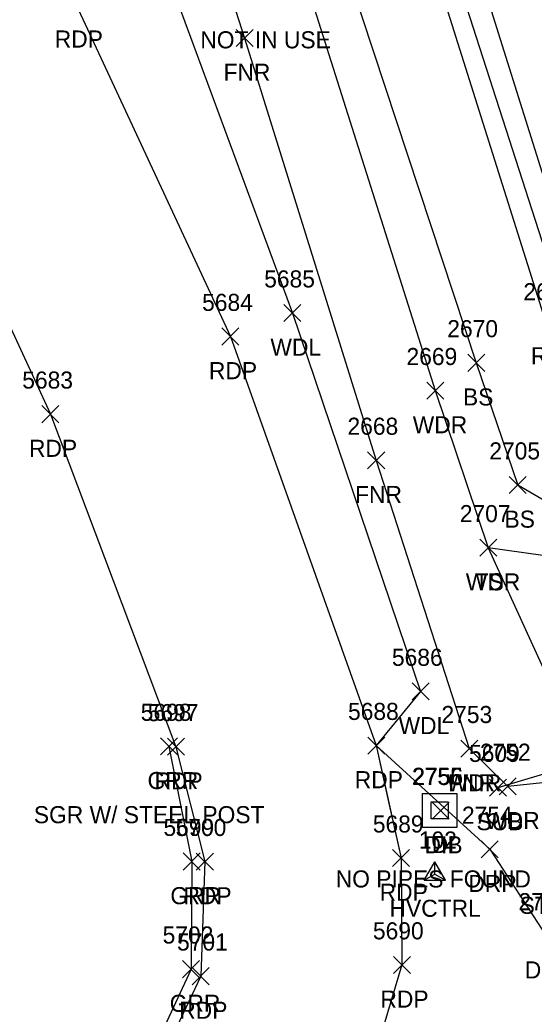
# Model space of a CAD drawing. Extents: x 1462668 to 1465147, y 550359 to 557351.
# Drawn here: x 1464186.6 to 1464246.9, y 553699.4 to 553815.9 of the extents above; entities that cross this region are included whole.
import ezdxf

# ---------------------------------------------------------------- set-up
doc = ezdxf.new("R2010")
doc.units = 0
for name, color, linetype in [('C_A', 7, 'Continuous'), ('C_I', 7, 'Continuous'), ('CPSM', 7, 'Continuous'), ('D_A', 7, 'Continuous'), ('D_C', 7, 'Continuous'), ('D_I', 7, 'Continuous'), ('D_TIC', 7, 'Continuous'), ('DS', 7, 'Continuous'), ('L_A', 7, 'Continuous'), ('L_I', 7, 'Continuous'), ('L_TIC', 7, 'Continuous'), ('LAWA', 7, 'Continuous'), ('LELB', 7, 'Continuous'), ('Level 6', 7, 'Continuous'), ('LFNC', 7, 'Continuous'), ('P_A', 7, 'Continuous'), ('P_I', 7, 'Continuous'), ('P_TIC', 7, 'Continuous'), ('PET', 7, 'Continuous'), ('R_A', 7, 'Continuous'), ('R_C', 7, 'Continuous'), ('R_I', 7, 'Continuous'), ('R_TIC', 7, 'Continuous'), ('RDP', 7, 'Continuous'), ('RGR', 7, 'Continuous'), ('RR', 7, 'Continuous'), ('RRB', 7, 'Continuous'), ('U_A', 7, 'Continuous'), ('U_C', 7, 'Continuous'), ('U_I', 7, 'Continuous'), ('U_TIC', 7, 'Continuous'), ('UUU', 7, 'Continuous')]:
    doc.layers.add(name, color=color, linetype=linetype)

msp = doc.modelspace()

# ---------------------------------------------------------------- linework, layer by layer
at = {"layer": 'CPSM'}
for p, q in [((1464233.99, 553715.12), (1464235.24, 553717.28)), ((1464236.49, 553715.12), (1464235.24, 553717.28)), ((1464235.24, 553715.84), (1464235.24, 553717.28)), ((1464233.99, 553715.12), (1464235.24, 553715.84)), ((1464235.24, 553715.84), (1464235.24, 553715.84)), ((1464235.24, 553715.84), (1464236.49, 553715.12)), ((1464233.99, 553715.12), (1464236.49, 553715.12))]:
    msp.add_line(p, q, dxfattribs=at)
at = {"layer": 'D_TIC'}
for points in [[(1464234.93, 553722.28), (1464236.93, 553724.28)], [(1464236.93, 553722.28), (1464234.93, 553724.28)]]:
    msp.add_lwpolyline(points, dxfattribs=at)
at = {"layer": 'DS'}
for p, q in [((1464233.81, 553725.31), (1464237.81, 553725.31)), ((1464233.81, 553721.31), (1464233.81, 553725.31)), ((1464237.81, 553725.31), (1464237.81, 553721.31)), ((1464234.81, 553722.31), (1464234.81, 553724.31)), ((1464234.81, 553724.31), (1464236.81, 553724.31)), ((1464236.81, 553724.31), (1464236.81, 553722.31)), ((1464235.82, 553723.31), (1464235.82, 553723.31)), ((1464235.82, 553723.31), (1464235.82, 553723.31)), ((1464237.81, 553721.31), (1464233.81, 553721.31)), ((1464236.81, 553722.31), (1464234.81, 553722.31))]:
    msp.add_line(p, q, dxfattribs=at)
at = {"layer": 'L_TIC'}
for points in [[(1464211.93, 553812.81), (1464213.93, 553814.81)], [(1464213.93, 553812.81), (1464211.93, 553814.81)], [(1464217.54, 553780.59), (1464219.54, 553782.59)], [(1464219.54, 553780.59), (1464217.54, 553782.59)], [(1464239.1, 553774.76), (1464241.1, 553776.76)], [(1464241.1, 553774.76), (1464239.1, 553776.76)], [(1464234.29, 553771.5), (1464236.29, 553773.5)], [(1464236.29, 553771.5), (1464234.29, 553773.5)], [(1464227.36, 553763.33), (1464229.36, 553765.33)], [(1464229.36, 553763.33), (1464227.36, 553765.33)], [(1464243.97, 553760.44), (1464245.97, 553762.44)], [(1464245.97, 553760.44), (1464243.97, 553762.44)], [(1464243.97, 553760.44), (1464245.97, 553762.44)], [(1464245.97, 553760.44), (1464243.97, 553762.44)], [(1464240.51, 553753.09), (1464242.51, 553755.09)], [(1464242.51, 553753.09), (1464240.51, 553755.09)], [(1464240.51, 553753.09), (1464242.51, 553755.09)], [(1464242.51, 553753.09), (1464240.51, 553755.09)], [(1464232.57, 553736.25), (1464234.57, 553738.25)], [(1464234.57, 553736.25), (1464232.57, 553738.25)], [(1464238.28, 553729.55), (1464240.28, 553731.55)], [(1464240.28, 553729.55), (1464238.28, 553731.55)], [(1464238.28, 553729.55), (1464240.28, 553731.55)], [(1464240.28, 553729.55), (1464238.28, 553731.55)], [(1464242.79, 553725.13), (1464244.79, 553727.13)], [(1464244.79, 553725.13), (1464242.79, 553727.13)]]:
    msp.add_lwpolyline(points, dxfattribs=at)
at = {"layer": 'LAWA'}
for points in [[(1464148.6, 554049.51), (1464161.73, 554012.48), (1464174.56, 553968.47), (1464181.41, 553931.42), (1464199.28, 553885.57), (1464217.7, 553828.08), (1464235.29, 553772.5), (1464241.51, 553754.09), (1464253.8, 553727.18), (1464243.79, 553726.13), (1464239.28, 553730.55)], [(1464099.51, 554031.38), (1464092.13, 554020.64), (1464111.96, 553990.77), (1464130.74, 553976.47), (1464152.35, 553916.59), (1464176.69, 553876.46), (1464196.29, 553844.68), (1464203.27, 553822.93), (1464218.54, 553781.59), (1464233.57, 553737.25)]]:
    msp.add_lwpolyline(points, dxfattribs=at)
at = {"layer": 'LELB'}
for points in [[(1464149.82, 554097.71), (1464160.82, 554058.94), (1464174.59, 554016.83), (1464187.84, 553973.14), (1464199.91, 553935.22), (1464213.64, 553890.92), (1464230.86, 553835.65), (1464248.36, 553780.09), (1464256.02, 553754.98), (1464244.97, 553761.44)], [(1464165.38, 554014.56), (1464176.93, 553969.25), (1464187.8, 553930.58), (1464205.26, 553887.11), (1464221.31, 553832.58), (1464240.1, 553775.76), (1464244.97, 553761.44)], [(1464262.35, 553738.51), (1464252.38, 553752.55), (1464241.51, 553754.09)]]:
    msp.add_lwpolyline(points, dxfattribs=at)
at = {"layer": 'Level 6'}
msp.add_lwpolyline([(1464203.27, 553822.93), (1464218.54, 553781.59), (1464233.57, 553737.25), (1464228.37, 553730.91), (1464229.82, 553724.32), (1464231.28, 553717.72), (1464231.33, 553711.46), (1464231.38, 553705.2), (1464228.92, 553696.96)], dxfattribs=at)
at = {"layer": 'LFNC'}
msp.add_lwpolyline([(1464172.84, 553940.81), (1464189.43, 553886.89), (1464212.93, 553813.81), (1464228.36, 553764.33), (1464239.28, 553730.55)], dxfattribs=at)
at = {"layer": 'P_TIC'}
for points in [[(1464210.26, 553777.84), (1464212.26, 553779.84)], [(1464212.26, 553777.84), (1464210.26, 553779.84)], [(1464189.16, 553768.74), (1464191.16, 553770.74)], [(1464191.16, 553768.74), (1464189.16, 553770.74)], [(1464203.88, 553729.77), (1464205.88, 553731.77)], [(1464205.88, 553729.77), (1464203.88, 553731.77)], [(1464227.37, 553729.91), (1464229.37, 553731.91)], [(1464229.37, 553729.91), (1464227.37, 553731.91)], [(1464207.27, 553716.31), (1464209.27, 553718.31)], [(1464209.27, 553716.31), (1464207.27, 553718.31)], [(1464230.28, 553716.72), (1464232.28, 553718.72)], [(1464232.28, 553716.72), (1464230.28, 553718.72)], [(1464230.38, 553704.2), (1464232.38, 553706.2)], [(1464232.38, 553704.2), (1464230.38, 553706.2)], [(1464206.79, 553702.89), (1464208.79, 553704.89)], [(1464208.79, 553702.89), (1464206.79, 553704.89)]]:
    msp.add_lwpolyline(points, dxfattribs=at)
at = {"layer": 'PET'}
for points in [[(1464101.72, 553983.81), (1464116.04, 553959.2), (1464143.29, 553911.56), (1464171.77, 553859.66), (1464193.18, 553817.7), (1464211.26, 553778.84), (1464228.37, 553730.91), (1464231.28, 553717.72), (1464231.38, 553705.2), (1464226.46, 553688.72), (1464218.86, 553676.53), (1464210.95, 553669.79), (1464199.51, 553662.61), (1464183.2, 553656.46), (1464152.58, 553648.55)], [(1464073.81, 553977.7), (1464095.08, 553943.78), (1464104.74, 553927.43), (1464123.47, 553898.39), (1464154.67, 553843.08), (1464157.11, 553838.3), (1464172.81, 553807.24), (1464190.16, 553769.74), (1464204.88, 553730.77), (1464208.27, 553717.31), (1464207.79, 553703.89), (1464202.17, 553692), (1464192.02, 553684.3), (1464178.63, 553680.26), (1464149, 553674.16)]]:
    msp.add_lwpolyline(points, dxfattribs=at)
at = {"layer": 'R_TIC'}
for points in [[(1464203.06, 553729.81), (1464205.06, 553731.81)], [(1464205.06, 553729.81), (1464203.06, 553731.81)], [(1464240.68, 553717.75), (1464242.68, 553719.75)], [(1464242.68, 553717.75), (1464240.68, 553719.75)], [(1464205.74, 553716.32), (1464207.74, 553718.32)], [(1464207.74, 553716.32), (1464205.74, 553718.32)], [(1464205.66, 553703.71), (1464207.66, 553705.71)], [(1464207.66, 553703.71), (1464205.66, 553705.71)]]:
    msp.add_lwpolyline(points, dxfattribs=at)
at = {"layer": 'RDP'}
for points in [[(1464241.68, 553718.75), (1464228.37, 553730.91)], [(1464241.68, 553718.75), (1464248.3, 553708.62), (1464257.57, 553677.5), (1464254.37, 553677.51)]]:
    msp.add_lwpolyline(points, dxfattribs=at)
at = {"layer": 'RGR'}
msp.add_lwpolyline([(1464204.06, 553730.81), (1464206.74, 553717.32), (1464206.66, 553704.71), (1464201.2, 553692.95), (1464191.86, 553685.79), (1464178.69, 553682.24)], dxfattribs=at)
at = {"layer": 'RR'}
msp.add_lwpolyline([(1464154.28, 554097.88), (1464165.91, 554060.67), (1464179.18, 554017.63), (1464192.39, 553975.37), (1464204.49, 553936.13), (1464218.06, 553892.73), (1464235.46, 553837.34), (1464253.11, 553781.21), (1464266.29, 553739.57), (1464273.1, 553717.55), (1464293.09, 553653.68), (1464309.88, 553600.87), (1464324.56, 553553.94), (1464342.17, 553498.07)], dxfattribs=at)
at = {"layer": 'RRB'}
msp.add_lwpolyline([(1464151.79, 554097.77), (1464163.73, 554059.7), (1464177.17, 554017.63), (1464190.46, 553974.22), (1464202.51, 553935.73), (1464215.79, 553891.79), (1464232.83, 553836.51), (1464250.85, 553780.59), (1464262.35, 553738.51), (1464269.73, 553716.51), (1464275.24, 553698.12), (1464287.03, 553660.88), (1464293.5, 553639.16), (1464306.31, 553607.26), (1464308.6, 553599.83), (1464319.37, 553564.19), (1464320.57, 553552.86), (1464339.05, 553497.3)], dxfattribs=at)
at = {"layer": 'U_TIC'}
for points in [[(1464241.65, 553724.99), (1464243.65, 553726.99)], [(1464243.65, 553724.99), (1464241.65, 553726.99)]]:
    msp.add_lwpolyline(points, dxfattribs=at)
at = {"layer": 'UUU'}
msp.add_lwpolyline([(1464242.65, 553725.99), (1464350.47, 553758.27)], dxfattribs=at)

# ---------------------------------------------------------------- texts
at = {"layer": 'C_A'}
msp.add_text('HVCTRL', height=2, dxfattribs=at).set_placement((1464229.93, 553710.84))
at = {"layer": 'C_I'}
msp.add_text('102', height=2, dxfattribs=at).set_placement((1464233.36, 553718.84))
at = {"layer": 'D_A'}
for s, p in [('DIB', (1464234.03, 553718.28)), ('DI', (1464234.87, 553718.31))]:
    msp.add_text(s, height=2, dxfattribs=at).set_placement(p)
at = {"layer": 'D_C'}
msp.add_text('NO PIPES FOUND', height=2, dxfattribs=at).set_placement((1464223.62, 553714.28))
at = {"layer": 'D_I'}
for s, p in [('2755', (1464232.56, 553726.31)), ('2756', (1464232.61, 553726.28))]:
    msp.add_text(s, height=2, dxfattribs=at).set_placement(p)
at = {"layer": 'L_A'}
for s, p in [('FNR', (1464210.46, 553808.81)), ('WDL', (1464215.96, 553776.59)), ('BS', (1464238.54, 553770.76)), ('WDR', (1464232.65, 553767.5)), ('FNR', (1464225.89, 553759.33)), ('BS', (1464243.41, 553756.44)), ('BS', (1464243.41, 553756.44)), ('WDR', (1464238.87, 553749.09)), ('TS', (1464239.92, 553749.09)), ('WDL', (1464230.99, 553732.25)), ('WDR', (1464236.64, 553725.55)), ('FNR', (1464236.81, 553725.55)), ('WDR', (1464241.15, 553721.13))]:
    msp.add_text(s, height=2, dxfattribs=at).set_placement(p)
at = {"layer": 'L_I'}
for s, p in [('5685', (1464215.23, 553784.59)), ('2671', (1464245.62, 553783.09)), ('2670', (1464236.7, 553778.76)), ('2669', (1464231.92, 553775.5)), ('2668', (1464225, 553767.33)), ('2705', (1464241.63, 553764.44)), ('2705', (1464241.63, 553764.44)), ('2707', (1464238.17, 553757.09)), ('2707', (1464238.17, 553757.09)), ('5686', (1464230.21, 553740.25)), ('2753', (1464236.02, 553733.55)), ('2753', (1464236.02, 553733.55)), ('2752', (1464240.53, 553729.13))]:
    msp.add_text(s, height=2, dxfattribs=at).set_placement(p)
at = {"layer": 'P_A'}
for p in [(1464190.67, 553812.7), (1464208.75, 553773.84), (1464187.65, 553764.74), (1464202.37, 553725.77), (1464225.85, 553725.91), (1464205.76, 553712.31), (1464228.77, 553712.72), (1464228.86, 553700.2), (1464205.27, 553698.89)]:
    msp.add_text('RDP', height=2, dxfattribs=at).set_placement(p)
at = {"layer": 'P_I'}
for s, p in [('5684', (1464207.95, 553781.84)), ('5683', (1464186.86, 553772.74)), ('5697', (1464201.57, 553733.77)), ('5688', (1464225.06, 553733.91)), ('5700', (1464204.84, 553720.31)), ('5689', (1464227.97, 553720.72)), ('5690', (1464227.98, 553708.2)), ('5701', (1464205.01, 553706.89))]:
    msp.add_text(s, height=2, dxfattribs=at).set_placement(p)
at = {"layer": 'R_A'}
for s, p in [('RRBED', (1464246.5, 553775.59)), ('GRR', (1464201.55, 553725.81)), ('DRP', (1464239.17, 553713.75)), ('GRR', (1464204.23, 553712.32)), ('DRP', (1464245.79, 553703.62)), ('GRR', (1464204.15, 553699.71))]:
    msp.add_text(s, height=2, dxfattribs=at).set_placement(p)
at = {"layer": 'R_C'}
for s, p in [('SGR W/ STEEL POST', (1464188.22, 553721.81)), ('STEEL', (1464245.18, 553711.19))]:
    msp.add_text(s, height=2, dxfattribs=at).set_placement(p)
at = {"layer": 'R_I'}
for s, p in [('5698', (1464200.75, 553733.81)), ('2754', (1464238.42, 553721.75)), ('5699', (1464203.42, 553720.32)), ('2757', (1464245.04, 553711.62)), ('5702', (1464203.32, 553707.71))]:
    msp.add_text(s, height=2, dxfattribs=at).set_placement(p)
at = {"layer": 'U_A'}
msp.add_text('SUB', height=2, dxfattribs=at).set_placement((1464240.12, 553720.99))
at = {"layer": 'U_C'}
msp.add_text('NOT IN USE', height=2, dxfattribs=at).set_placement((1464207.74, 553812.61))
at = {"layer": 'U_I'}
msp.add_text('5609', height=2, dxfattribs=at).set_placement((1464239.25, 553728.99))

doc.saveas('drawing.dxf')
